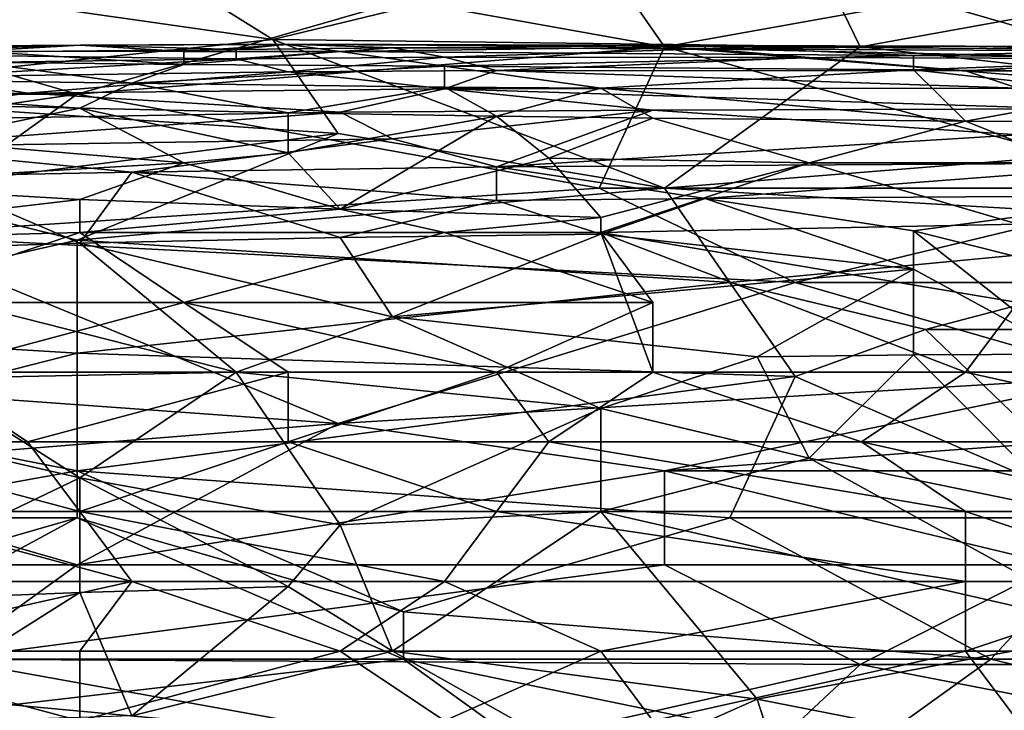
# Model space of a CAD drawing. Extents: x -0.3 to 0.3, y -0.266 to 0.266.
# Tile 336 of 430: x -0.035 to -0.01, y 0.217 to 0.235. Entities that reach past the tile are written whole.
import ezdxf

# ---------------------------------------------------------------- set-up
doc = ezdxf.new("R2010")
doc.units = 0

msp = doc.modelspace()

# ---------------------------------------------------------------- linework, layer by layer
for points in [[(-0.001611, 0.237714, 1.180968), (-0.011543, 0.235326, 1.180498), (-0.003266, 0.232937, 1.179973)], [(-0.014853, 0.237531, 0.716746), (-0.028095, 0.23432, 0.712062), (-0.031405, 0.236393, 0.715185)], [(-0.013198, 0.234132, 0.711548), (-0.028095, 0.23432, 0.712062), (-0.014853, 0.237531, 0.716746)], [(-0.014853, 0.237531, 0.716746), (-0.004922, 0.235637, 0.713624), (-0.013198, 0.234132, 0.711548)], [(-0.024784, 0.235326, 1.180363), (-0.018163, 0.234132, 1.180186), (-0.019819, 0.23652, 1.180652)], [(-0.018163, 0.234132, 1.180186), (-0.011543, 0.235326, 1.180498), (-0.019819, 0.23652, 1.180652)], [(-0.028095, 0.23432, 0.712062), (-0.041337, 0.236216, 0.715185), (-0.031405, 0.236393, 0.715185)], [(-0.041337, 0.236216, 0.715185), (-0.028095, 0.23432, 0.712062), (-0.041337, 0.232937, 0.710528)], [(0.003354, 0.232271, 0.70894), (-0.013198, 0.234132, 0.711548), (-0.004922, 0.235637, 0.713624)], [(-0.049613, 0.232937, 1.179496), (-0.03306, 0.232937, 1.179682), (-0.041337, 0.235326, 1.18017)], [(-0.03306, 0.232937, 1.179682), (-0.024784, 0.235326, 1.180363), (-0.041337, 0.235326, 1.18017)], [(-0.03306, 0.232937, 1.179682), (-0.018163, 0.234132, 1.180186), (-0.024784, 0.235326, 1.180363)], [(-0.003266, 0.232937, 1.179973), (-0.011543, 0.235326, 1.180498), (-0.018163, 0.234132, 1.180186)], [(-0.041337, 0.232937, 0.710528), (-0.028095, 0.23432, 0.712062), (-0.02644, 0.231937, 0.70894)], [(-0.032991, 0.234178, 0.746671), (-0.027706, 0.234191, 0.746671), (-0.027706, 0.234202, 0.745225)], [(-0.032991, 0.234178, 0.745225), (-0.032991, 0.234178, 0.746671), (-0.027706, 0.234202, 0.745225)], [(-0.032991, 0.234178, 0.745225), (-0.027706, 0.234202, 0.745225), (-0.029027, 0.23407, 0.74378)], [(-0.029027, 0.23407, 0.74378), (-0.027706, 0.234202, 0.745225), (-0.025063, 0.234105, 0.74378)], [(-0.013198, 0.234132, 0.711548), (-0.018163, 0.230549, 0.707081), (-0.028095, 0.23432, 0.712062)], [(-0.018163, 0.230549, 0.707081), (-0.02644, 0.231937, 0.70894), (-0.028095, 0.23432, 0.712062)], [(-0.027706, 0.234202, 0.745225), (-0.027706, 0.234191, 0.746671), (-0.017134, 0.234172, 0.745225)], [(-0.027706, 0.234202, 0.745225), (-0.017134, 0.234172, 0.745225), (-0.025063, 0.234105, 0.74378)], [(-0.050169, 0.234056, 0.746671), (-0.035634, 0.234028, 0.748116), (-0.032991, 0.234178, 0.746671)], [(-0.050169, 0.234056, 0.746671), (-0.032991, 0.234178, 0.746671), (-0.032991, 0.234178, 0.745225)], [(-0.046205, 0.234032, 0.745225), (-0.050169, 0.234056, 0.746671), (-0.032991, 0.234178, 0.745225)], [(-0.046205, 0.234032, 0.745225), (-0.032991, 0.234178, 0.745225), (-0.039598, 0.233968, 0.74378)], [(-0.043562, 0.233626, 0.742335), (-0.039598, 0.233968, 0.74378), (-0.029027, 0.233833, 0.742335)], [(-0.039598, 0.233968, 0.74378), (-0.032991, 0.234178, 0.745225), (-0.029027, 0.23407, 0.74378)], [(-0.039598, 0.233968, 0.74378), (-0.029027, 0.23407, 0.74378), (-0.029027, 0.233833, 0.742335)], [(-0.035634, 0.234028, 0.748116), (-0.030348, 0.23402, 0.748116), (-0.032991, 0.234178, 0.746671)], [(-0.035634, 0.234028, 0.748116), (-0.030348, 0.233683, 0.749562), (-0.030348, 0.23402, 0.748116)], [(-0.035634, 0.233743, 0.749562), (-0.030348, 0.233683, 0.749562), (-0.035634, 0.234028, 0.748116)], [(-0.019819, 0.230549, 1.17912), (-0.018163, 0.234132, 1.180186), (-0.03306, 0.232937, 1.179682)], [(-0.032991, 0.234178, 0.746671), (-0.030348, 0.23402, 0.748116), (-0.027706, 0.234191, 0.746671)], [(-0.030348, 0.23402, 0.748116), (-0.026384, 0.234019, 0.748116), (-0.027706, 0.234191, 0.746671)], [(-0.030348, 0.23402, 0.748116), (-0.030348, 0.233683, 0.749562), (-0.026384, 0.234019, 0.748116)], [(-0.030348, 0.233683, 0.749562), (-0.023741, 0.23364, 0.749562), (-0.026384, 0.234019, 0.748116)], [(-0.029027, 0.233833, 0.742335), (-0.025063, 0.234105, 0.74378), (-0.023741, 0.233875, 0.742335)], [(-0.029027, 0.23407, 0.74378), (-0.025063, 0.234105, 0.74378), (-0.029027, 0.233833, 0.742335)], [(-0.027706, 0.234191, 0.746671), (-0.026384, 0.234019, 0.748116), (-0.017134, 0.234143, 0.746671)], [(-0.027706, 0.234191, 0.746671), (-0.017134, 0.234143, 0.746671), (-0.017134, 0.234172, 0.745225)], [(-0.026384, 0.234019, 0.748116), (-0.011849, 0.233912, 0.748116), (-0.017134, 0.234143, 0.746671)], [(-0.026384, 0.234019, 0.748116), (-0.023741, 0.23364, 0.749562), (-0.011849, 0.233912, 0.748116)], [(-0.025063, 0.234105, 0.74378), (-0.017134, 0.234172, 0.745225), (-0.017134, 0.234084, 0.74378)], [(-0.025063, 0.234105, 0.74378), (-0.017134, 0.234084, 0.74378), (-0.023741, 0.233875, 0.742335)], [(-0.023741, 0.233875, 0.742335), (-0.017134, 0.234084, 0.74378), (-0.014491, 0.233865, 0.742335)], [(-0.019819, 0.230549, 1.17912), (-0.004922, 0.230549, 1.179225), (-0.018163, 0.234132, 1.180186)], [(-0.018163, 0.234132, 1.180186), (-0.004922, 0.230549, 1.179225), (-0.003266, 0.232937, 1.179973)], [(-0.013198, 0.234132, 0.711548), (0.003354, 0.232271, 0.70894), (-0.018163, 0.230549, 0.707081)], [(-0.017134, 0.234172, 0.745225), (-0.017134, 0.234143, 0.746671), (-0.010527, 0.234147, 0.745225)], [(-0.017134, 0.234172, 0.745225), (-0.010527, 0.234147, 0.745225), (-0.017134, 0.234084, 0.74378)], [(-0.017134, 0.234084, 0.74378), (-0.010527, 0.234147, 0.745225), (-0.005242, 0.234024, 0.74378)], [(-0.017134, 0.234143, 0.746671), (-0.005242, 0.234054, 0.746671), (-0.010527, 0.234147, 0.745225)], [(-0.017134, 0.234143, 0.746671), (-0.011849, 0.233912, 0.748116), (-0.005242, 0.234054, 0.746671)], [(-0.017134, 0.234084, 0.74378), (-0.005242, 0.234024, 0.74378), (-0.005242, 0.233833, 0.742335)], [(-0.014491, 0.233865, 0.742335), (-0.017134, 0.234084, 0.74378), (-0.005242, 0.233833, 0.742335)], [(-0.011849, 0.233912, 0.748116), (-0.00392, 0.23385, 0.748116), (-0.005242, 0.234054, 0.746671)], [(-0.010527, 0.234147, 0.745225), (-0.005242, 0.234054, 0.746671), (0.006651, 0.234083, 0.745225)], [(-0.010527, 0.234147, 0.745225), (0.006651, 0.234083, 0.745225), (-0.005242, 0.234024, 0.74378)], [(-0.046205, 0.233418, 0.751007), (-0.03167, 0.233215, 0.751007), (-0.035634, 0.233743, 0.749562)], [(-0.043562, 0.233626, 0.742335), (-0.029027, 0.233833, 0.742335), (-0.036955, 0.233374, 0.740889)], [(-0.036955, 0.233374, 0.740889), (-0.029027, 0.233833, 0.742335), (-0.027706, 0.233499, 0.740889)], [(-0.035634, 0.233743, 0.749562), (-0.03167, 0.233215, 0.751007), (-0.030348, 0.233683, 0.749562)], [(-0.029027, 0.233833, 0.742335), (-0.023741, 0.233875, 0.742335), (-0.027706, 0.233499, 0.740889)], [(-0.027706, 0.233499, 0.740889), (-0.023741, 0.233875, 0.742335), (-0.02242, 0.233535, 0.740889)], [(-0.023741, 0.23364, 0.749562), (-0.011849, 0.233549, 0.749562), (-0.011849, 0.233912, 0.748116)], [(-0.023741, 0.233875, 0.742335), (-0.014491, 0.233865, 0.742335), (-0.02242, 0.233535, 0.740889)], [(-0.02242, 0.233535, 0.740889), (-0.014491, 0.233865, 0.742335), (-0.010527, 0.233528, 0.740889)], [(-0.014491, 0.233865, 0.742335), (-0.005242, 0.233833, 0.742335), (-0.010527, 0.233528, 0.740889)], [(-0.011849, 0.233912, 0.748116), (-0.011849, 0.233549, 0.749562), (-0.00392, 0.23385, 0.748116)], [(-0.011849, 0.233549, 0.749562), (-0.002599, 0.233485, 0.749562), (-0.00392, 0.23385, 0.748116)], [(-0.010527, 0.233528, 0.740889), (-0.005242, 0.233833, 0.742335), (-0.001277, 0.233519, 0.740889)], [(-0.027706, 0.233499, 0.740889), (-0.034313, 0.232959, 0.739475), (-0.036955, 0.233374, 0.740889)], [(-0.034313, 0.232959, 0.739475), (-0.027706, 0.233499, 0.740889), (-0.023741, 0.233065, 0.739444)], [(-0.030348, 0.233683, 0.749562), (-0.03167, 0.233215, 0.751007), (-0.023741, 0.23364, 0.749562)], [(-0.03167, 0.233215, 0.751007), (-0.023741, 0.233114, 0.751007), (-0.023741, 0.23364, 0.749562)], [(-0.027706, 0.233499, 0.740889), (-0.02242, 0.233535, 0.740889), (-0.023741, 0.233065, 0.739444)], [(-0.023741, 0.233114, 0.751007), (-0.019777, 0.233083, 0.751007), (-0.023741, 0.23364, 0.749562)], [(-0.023741, 0.23364, 0.749562), (-0.019777, 0.233083, 0.751007), (-0.011849, 0.233549, 0.749562)], [(-0.023741, 0.233065, 0.739444), (-0.02242, 0.233535, 0.740889), (-0.009206, 0.233086, 0.739444)], [(-0.02242, 0.233535, 0.740889), (-0.010527, 0.233528, 0.740889), (-0.009206, 0.233086, 0.739444)], [(-0.019777, 0.233083, 0.751007), (-0.010527, 0.232247, 0.752452), (-0.011849, 0.233549, 0.749562)], [(-0.011849, 0.233549, 0.749562), (-0.006563, 0.23297, 0.751007), (-0.002599, 0.233485, 0.749562)], [(-0.011849, 0.233549, 0.749562), (-0.010527, 0.232247, 0.752452), (-0.006563, 0.23297, 0.751007)], [(-0.010527, 0.233528, 0.740889), (-0.001277, 0.233519, 0.740889), (-0.009206, 0.233086, 0.739444)], [(-0.03167, 0.233215, 0.751007), (-0.046205, 0.233418, 0.751007), (-0.032991, 0.232578, 0.752452)], [(-0.032991, 0.232578, 0.752452), (-0.046205, 0.233418, 0.751007), (-0.04092, 0.23277, 0.752452)], [(-0.034313, 0.232959, 0.739475), (-0.04092, 0.232817, 0.739444), (-0.036955, 0.233374, 0.740889)], [(-0.027706, 0.232459, 0.752452), (-0.03167, 0.233215, 0.751007), (-0.032991, 0.232578, 0.752452)], [(-0.023741, 0.233114, 0.751007), (-0.03167, 0.233215, 0.751007), (-0.027706, 0.232459, 0.752452)], [(-0.04092, 0.232817, 0.739444), (-0.034313, 0.232959, 0.739475), (-0.039598, 0.232248, 0.737998)], [(-0.039598, 0.232248, 0.737998), (-0.034313, 0.232959, 0.739475), (-0.026384, 0.232476, 0.737998)], [(-0.034313, 0.232959, 0.739475), (-0.023741, 0.233065, 0.739444), (-0.026384, 0.232476, 0.737998)], [(-0.02242, 0.232379, 0.752452), (-0.023741, 0.233114, 0.751007), (-0.027706, 0.232459, 0.752452)], [(-0.018456, 0.232526, 0.737998), (-0.026384, 0.232476, 0.737998), (-0.023741, 0.233065, 0.739444)], [(-0.023741, 0.233114, 0.751007), (-0.02242, 0.232379, 0.752452), (-0.019777, 0.233083, 0.751007)], [(-0.023741, 0.233065, 0.739444), (-0.009206, 0.233086, 0.739444), (-0.007884, 0.232563, 0.737998)], [(-0.018456, 0.232526, 0.737998), (-0.023741, 0.233065, 0.739444), (-0.007884, 0.232563, 0.737998)], [(-0.02242, 0.232379, 0.752452), (-0.018456, 0.232324, 0.752452), (-0.019777, 0.233083, 0.751007)], [(-0.010527, 0.232247, 0.752452), (-0.019777, 0.233083, 0.751007), (-0.018456, 0.232324, 0.752452)], [(-0.010527, 0.232247, 0.752452), (0.002687, 0.232174, 0.752452), (-0.006563, 0.23297, 0.751007)], [(-0.057889, 0.229355, 1.178228), (-0.03306, 0.232937, 1.179682), (-0.049613, 0.232937, 1.179496)], [(-0.038026, 0.229355, 1.178441), (-0.03306, 0.232937, 1.179682), (-0.057889, 0.229355, 1.178228)], [(-0.041337, 0.232937, 0.710528), (-0.02644, 0.231937, 0.70894), (-0.038026, 0.230462, 0.707379)], [(-0.04092, 0.23277, 0.752452), (-0.036955, 0.231749, 0.753898), (-0.032991, 0.232578, 0.752452)], [(-0.03306, 0.232937, 1.179682), (-0.038026, 0.229355, 1.178441), (-0.019819, 0.230549, 1.17912)], [(-0.039598, 0.232248, 0.737998), (-0.026384, 0.232476, 0.737998), (-0.038277, 0.2316, 0.736553)], [(-0.038277, 0.2316, 0.736553), (-0.026384, 0.232476, 0.737998), (-0.025063, 0.231803, 0.736553)], [(-0.036955, 0.231749, 0.753898), (-0.030348, 0.23119, 0.754271), (-0.032991, 0.232578, 0.752452)], [(-0.030348, 0.23119, 0.754271), (-0.027706, 0.231443, 0.753898), (-0.032991, 0.232578, 0.752452)], [(-0.032991, 0.232578, 0.752452), (-0.027706, 0.231443, 0.753898), (-0.027706, 0.232459, 0.752452)], [(-0.027706, 0.231443, 0.753898), (-0.02242, 0.232379, 0.752452), (-0.027706, 0.232459, 0.752452)], [(-0.026384, 0.232476, 0.737998), (-0.018456, 0.232526, 0.737998), (-0.025063, 0.231803, 0.736553)], [(-0.018456, 0.232526, 0.737998), (-0.02242, 0.231087, 0.735108), (-0.025063, 0.231803, 0.736553)], [(-0.009206, 0.231905, 0.736553), (-0.02242, 0.231087, 0.735108), (-0.018456, 0.232526, 0.737998)], [(-0.018456, 0.232526, 0.737998), (-0.007884, 0.232563, 0.737998), (-0.009206, 0.231905, 0.736553)], [(-0.027706, 0.231443, 0.753898), (-0.026384, 0.230014, 0.755343), (-0.02242, 0.232379, 0.752452)], [(-0.02242, 0.232379, 0.752452), (-0.026384, 0.230014, 0.755343), (-0.021098, 0.231313, 0.753898)], [(-0.02242, 0.232379, 0.752452), (-0.021098, 0.231313, 0.753898), (-0.018456, 0.232324, 0.752452)], [(-0.021098, 0.231313, 0.753898), (-0.014491, 0.23119, 0.753958), (-0.018456, 0.232324, 0.752452)], [(-0.018456, 0.232324, 0.752452), (-0.014491, 0.23119, 0.753958), (-0.010527, 0.232247, 0.752452)], [(-0.018163, 0.230549, 0.707081), (0.003354, 0.232271, 0.70894), (-0.001611, 0.229581, 0.705817)], [(-0.014491, 0.23119, 0.753958), (-0.007884, 0.23119, 0.753851), (-0.010527, 0.232247, 0.752452)], [(-0.010527, 0.232247, 0.752452), (-0.007884, 0.23119, 0.753851), (0.002687, 0.232174, 0.752452)], [(-0.036955, 0.231749, 0.753898), (-0.039598, 0.230649, 0.755343), (-0.030348, 0.23119, 0.754271)], [(-0.025063, 0.231803, 0.736553), (-0.03167, 0.230959, 0.735108), (-0.038277, 0.2316, 0.736553)], [(-0.03306, 0.229232, 0.705817), (-0.038026, 0.230462, 0.707379), (-0.02644, 0.231937, 0.70894)], [(-0.03306, 0.229232, 0.705817), (-0.02644, 0.231937, 0.70894), (-0.018163, 0.230549, 0.707081)], [(-0.02242, 0.231087, 0.735108), (-0.03167, 0.230959, 0.735108), (-0.025063, 0.231803, 0.736553)], [(-0.005242, 0.23119, 0.735146), (-0.02242, 0.231087, 0.735108), (-0.009206, 0.231905, 0.736553)], [(-0.03167, 0.230959, 0.735108), (-0.036955, 0.230854, 0.735108), (-0.038277, 0.2316, 0.736553)], [(-0.030348, 0.23119, 0.754271), (-0.026384, 0.230014, 0.755343), (-0.027706, 0.231443, 0.753898)], [(-0.026384, 0.230014, 0.755343), (-0.019777, 0.229808, 0.755343), (-0.021098, 0.231313, 0.753898)], [(-0.014491, 0.23119, 0.753958), (-0.021098, 0.231313, 0.753898), (-0.019777, 0.229808, 0.755343)], [(-0.030348, 0.23119, 0.754271), (-0.039598, 0.230649, 0.755343), (-0.032991, 0.23026, 0.755343)], [(-0.036955, 0.230854, 0.735108), (-0.03167, 0.230959, 0.735108), (-0.032991, 0.229152, 0.732217)], [(-0.026384, 0.230014, 0.755343), (-0.030348, 0.23119, 0.754271), (-0.032991, 0.23026, 0.755343)], [(-0.032991, 0.229152, 0.732217), (-0.03167, 0.230959, 0.735108), (-0.026384, 0.229299, 0.732217)], [(-0.03167, 0.230959, 0.735108), (-0.02242, 0.231087, 0.735108), (-0.02242, 0.230237, 0.733662)], [(-0.026384, 0.229299, 0.732217), (-0.03167, 0.230959, 0.735108), (-0.02242, 0.230237, 0.733662)], [(-0.02242, 0.231087, 0.735108), (-0.005242, 0.23119, 0.735146), (-0.017134, 0.230287, 0.733662)], [(-0.02242, 0.230237, 0.733662), (-0.02242, 0.231087, 0.735108), (-0.017134, 0.230287, 0.733662)], [(-0.019777, 0.229421, 0.755653), (-0.009206, 0.229632, 0.755343), (-0.014491, 0.23119, 0.753958)], [(-0.019777, 0.229808, 0.755343), (-0.019777, 0.229421, 0.755653), (-0.014491, 0.23119, 0.753958)], [(-0.017134, 0.230287, 0.733662), (-0.005242, 0.23119, 0.735146), (-0.005242, 0.230363, 0.733662)], [(-0.007884, 0.23119, 0.753851), (-0.014491, 0.23119, 0.753958), (-0.009206, 0.229632, 0.755343)], [(-0.04092, 0.2289, 0.732217), (-0.036955, 0.230854, 0.735108), (-0.032991, 0.229152, 0.732217)], [(-0.03306, 0.229232, 0.705817), (-0.042992, 0.226966, 0.703576), (-0.038026, 0.230462, 0.707379)], [(-0.039598, 0.230649, 0.755343), (-0.042241, 0.229182, 0.756789), (-0.032991, 0.23026, 0.755343)], [(-0.038026, 0.229355, 1.178441), (-0.014853, 0.22816, 1.178277), (-0.019819, 0.230549, 1.17912)], [(-0.016508, 0.22816, 0.704345), (-0.03306, 0.229232, 0.705817), (-0.018163, 0.230549, 0.707081)], [(-0.014853, 0.22816, 1.178277), (-0.004922, 0.230549, 1.179225), (-0.019819, 0.230549, 1.17912)], [(-0.016508, 0.22816, 0.704345), (-0.018163, 0.230549, 0.707081), (-0.001611, 0.229581, 0.705817)], [(-0.003266, 0.22816, 1.178348), (-0.004922, 0.230549, 1.179225), (-0.014853, 0.22816, 1.178277)], [(-0.042241, 0.229182, 0.756789), (-0.032991, 0.229421, 0.756054), (-0.032991, 0.23026, 0.755343)], [(-0.032991, 0.23026, 0.755343), (-0.032991, 0.229421, 0.756054), (-0.026384, 0.230014, 0.755343)], [(-0.019777, 0.229384, 0.732217), (-0.026384, 0.229299, 0.732217), (-0.02242, 0.230237, 0.733662)], [(-0.017134, 0.230287, 0.733662), (-0.019777, 0.229384, 0.732217), (-0.02242, 0.230237, 0.733662)], [(-0.011849, 0.228496, 0.730772), (-0.019777, 0.229384, 0.732217), (-0.017134, 0.230287, 0.733662)], [(-0.017134, 0.230287, 0.733662), (-0.005242, 0.230363, 0.733662), (-0.011849, 0.229464, 0.732217)], [(-0.011849, 0.229464, 0.732217), (-0.011849, 0.228496, 0.730772), (-0.017134, 0.230287, 0.733662)], [(-0.00392, 0.227476, 0.729326), (-0.011849, 0.229464, 0.732217), (-0.005242, 0.230363, 0.733662)], [(-0.032991, 0.229421, 0.756054), (-0.023741, 0.229421, 0.755747), (-0.026384, 0.230014, 0.755343)], [(-0.026384, 0.230014, 0.755343), (-0.023741, 0.229421, 0.755747), (-0.019777, 0.229808, 0.755343)], [(-0.023741, 0.229421, 0.755747), (-0.019777, 0.229421, 0.755653), (-0.019777, 0.229808, 0.755343)], [(-0.019777, 0.229421, 0.755653), (-0.009206, 0.227652, 0.7566), (-0.009206, 0.229632, 0.755343)], [(-0.011543, 0.226966, 0.703032), (-0.016508, 0.22816, 0.704345), (-0.001611, 0.229581, 0.705817)], [(-0.007884, 0.226337, 0.727881), (-0.011849, 0.229464, 0.732217), (-0.00392, 0.227476, 0.729326)], [(-0.011849, 0.228496, 0.730772), (-0.011849, 0.229464, 0.732217), (-0.007884, 0.226337, 0.727881)], [(-0.011543, 0.226966, 0.703032), (-0.001611, 0.229581, 0.705817), (0.000044, 0.226966, 0.703006)], [(-0.02644, 0.224578, 1.176416), (-0.038026, 0.229355, 1.178441), (-0.042992, 0.225772, 1.176804)], [(-0.03306, 0.229232, 0.705817), (-0.03306, 0.226365, 0.702695), (-0.042992, 0.226966, 0.703576)], [(-0.032991, 0.229421, 0.756054), (-0.042241, 0.229182, 0.756789), (-0.038277, 0.227652, 0.757513)], [(-0.030348, 0.227652, 0.757092), (-0.032991, 0.229421, 0.756054), (-0.038277, 0.227652, 0.757513)], [(-0.038026, 0.229355, 1.178441), (-0.02644, 0.224578, 1.176416), (-0.014853, 0.22816, 1.178277)], [(-0.03306, 0.226365, 0.702695), (-0.03306, 0.229232, 0.705817), (-0.016508, 0.22816, 0.704345)], [(-0.032991, 0.229421, 0.756054), (-0.030348, 0.227652, 0.757092), (-0.023741, 0.229421, 0.755747)], [(-0.032991, 0.229152, 0.732217), (-0.026384, 0.229299, 0.732217), (-0.025063, 0.227282, 0.729326)], [(-0.030348, 0.227652, 0.757092), (-0.018456, 0.227652, 0.756749), (-0.023741, 0.229421, 0.755747)], [(-0.019777, 0.229384, 0.732217), (-0.025063, 0.227282, 0.729326), (-0.026384, 0.229299, 0.732217)], [(-0.011849, 0.228496, 0.730772), (-0.025063, 0.227282, 0.729326), (-0.019777, 0.229384, 0.732217)], [(-0.019777, 0.229421, 0.755653), (-0.023741, 0.229421, 0.755747), (-0.018456, 0.227652, 0.756749)], [(-0.009206, 0.227652, 0.7566), (-0.019777, 0.229421, 0.755653), (-0.010527, 0.225883, 0.757324)], [(-0.010527, 0.225883, 0.757324), (-0.019777, 0.229421, 0.755653), (-0.018456, 0.225883, 0.75748)], [(-0.019777, 0.229421, 0.755653), (-0.018456, 0.227652, 0.756749), (-0.018456, 0.225883, 0.75748)], [(-0.029027, 0.225883, 0.727741), (-0.04092, 0.2289, 0.732217), (-0.032991, 0.229152, 0.732217)], [(-0.025063, 0.227282, 0.729326), (-0.029027, 0.225883, 0.727741), (-0.032991, 0.229152, 0.732217)], [(-0.036955, 0.225725, 0.727881), (-0.04092, 0.2289, 0.732217), (-0.029027, 0.225883, 0.727741)], [(-0.015813, 0.226268, 0.727881), (-0.025063, 0.227282, 0.729326), (-0.011849, 0.228496, 0.730772)], [(-0.011849, 0.226323, 0.727881), (-0.015813, 0.226268, 0.727881), (-0.011849, 0.228496, 0.730772)], [(-0.011849, 0.226323, 0.727881), (-0.011849, 0.228496, 0.730772), (-0.007884, 0.226337, 0.727881)], [(-0.03306, 0.226365, 0.702695), (-0.016508, 0.22816, 0.704345), (-0.014853, 0.225772, 0.701833)], [(-0.02644, 0.224578, 1.176416), (-0.006577, 0.225772, 1.177246), (-0.014853, 0.22816, 1.178277)], [(-0.011543, 0.226966, 0.703032), (-0.014853, 0.225772, 0.701833), (-0.016508, 0.22816, 0.704345)], [(-0.014853, 0.22816, 1.178277), (-0.006577, 0.225772, 1.177246), (-0.003266, 0.22816, 1.178348)], [(-0.030348, 0.227652, 0.757092), (-0.038277, 0.227652, 0.757513), (-0.036955, 0.225883, 0.758268)], [(-0.036955, 0.225883, 0.758268), (-0.027706, 0.225883, 0.757771), (-0.030348, 0.227652, 0.757092)], [(-0.02242, 0.225883, 0.757577), (-0.018456, 0.227652, 0.756749), (-0.030348, 0.227652, 0.757092)], [(-0.027706, 0.225883, 0.757771), (-0.02242, 0.225883, 0.757577), (-0.030348, 0.227652, 0.757092)], [(-0.02242, 0.225883, 0.757577), (-0.018456, 0.225883, 0.75748), (-0.018456, 0.227652, 0.756749)], [(-0.005242, 0.225883, 0.757266), (-0.009206, 0.227652, 0.7566), (-0.010527, 0.225883, 0.757324)], [(-0.029027, 0.225883, 0.727741), (-0.025063, 0.227282, 0.729326), (-0.019777, 0.224957, 0.726435)], [(-0.015813, 0.226268, 0.727881), (-0.019777, 0.224957, 0.726435), (-0.025063, 0.227282, 0.729326)], [(-0.03306, 0.226365, 0.702695), (-0.039681, 0.224671, 0.701134), (-0.042992, 0.226966, 0.703576)], [(-0.014853, 0.225772, 0.701833), (-0.011543, 0.226966, 0.703032), (-0.006577, 0.222189, 0.698366)], [(0.000044, 0.226966, 0.703006), (-0.006577, 0.222189, 0.698366), (-0.011543, 0.226966, 0.703032)], [(-0.03306, 0.226365, 0.702695), (-0.03306, 0.223383, 0.699731), (-0.039681, 0.224671, 0.701134)], [(-0.03306, 0.223383, 0.699731), (-0.03306, 0.226365, 0.702695), (-0.014853, 0.225772, 0.701833)], [(-0.019777, 0.224957, 0.726435), (-0.015813, 0.226268, 0.727881), (-0.014491, 0.223703, 0.72499)], [(-0.015813, 0.226268, 0.727881), (-0.011849, 0.226323, 0.727881), (-0.014491, 0.223703, 0.72499)], [(-0.014491, 0.223703, 0.72499), (-0.011849, 0.226323, 0.727881), (-0.007884, 0.222349, 0.723545)], [(-0.007884, 0.222349, 0.723545), (-0.011849, 0.226323, 0.727881), (-0.007884, 0.226337, 0.727881)], [(-0.041337, 0.223383, 1.175545), (-0.02644, 0.224578, 1.176416), (-0.042992, 0.225772, 1.176804)], [(-0.034313, 0.224114, 0.758538), (-0.036955, 0.225883, 0.758268), (-0.039598, 0.224114, 0.758932)], [(-0.029027, 0.225883, 0.727741), (-0.032991, 0.223206, 0.72499), (-0.036955, 0.225725, 0.727881)], [(-0.034313, 0.224114, 0.758538), (-0.027706, 0.225883, 0.757771), (-0.036955, 0.225883, 0.758268)], [(-0.036955, 0.224114, 0.726091), (-0.036955, 0.225725, 0.727881), (-0.032991, 0.223206, 0.72499)], [(-0.027706, 0.224114, 0.758206), (-0.027706, 0.225883, 0.757771), (-0.034313, 0.224114, 0.758538)], [(-0.016508, 0.222189, 0.698397), (-0.03306, 0.223383, 0.699731), (-0.014853, 0.225772, 0.701833)], [(-0.032991, 0.223206, 0.72499), (-0.029027, 0.225883, 0.727741), (-0.026384, 0.222011, 0.723545)], [(-0.029027, 0.225883, 0.727741), (-0.019777, 0.224957, 0.726435), (-0.026384, 0.222011, 0.723545)], [(-0.027706, 0.224114, 0.758206), (-0.021098, 0.224114, 0.757977), (-0.02242, 0.225883, 0.757577)], [(-0.027706, 0.224114, 0.758206), (-0.02242, 0.225883, 0.757577), (-0.027706, 0.225883, 0.757771)], [(-0.018163, 0.223383, 1.175864), (-0.006577, 0.225772, 1.177246), (-0.02644, 0.224578, 1.176416)], [(-0.021098, 0.224114, 0.757977), (-0.018456, 0.225883, 0.75748), (-0.02242, 0.225883, 0.757577)], [(-0.021098, 0.224114, 0.757977), (-0.01317, 0.224114, 0.757797), (-0.018456, 0.225883, 0.75748)], [(-0.01317, 0.224114, 0.757797), (-0.010527, 0.225883, 0.757324), (-0.018456, 0.225883, 0.75748)], [(-0.018163, 0.223383, 1.175864), (-0.001611, 0.224578, 1.176616), (-0.006577, 0.225772, 1.177246)], [(-0.016508, 0.222189, 0.698397), (-0.014853, 0.225772, 0.701833), (-0.006577, 0.222189, 0.698366)], [(-0.01317, 0.224114, 0.757797), (-0.002599, 0.224114, 0.757662), (-0.010527, 0.225883, 0.757324)], [(-0.002599, 0.224114, 0.757662), (-0.005242, 0.225883, 0.757266), (-0.010527, 0.225883, 0.757324)], [(-0.026384, 0.222011, 0.723545), (-0.019777, 0.224957, 0.726435), (-0.019777, 0.222345, 0.723726)], [(-0.019777, 0.224957, 0.726435), (-0.014491, 0.223703, 0.72499), (-0.019777, 0.222345, 0.723726)], [(-0.02644, 0.224578, 1.176416), (-0.041337, 0.223383, 1.175545), (-0.03306, 0.220995, 1.174205)], [(-0.039681, 0.222189, 0.698747), (-0.039681, 0.224671, 0.701134), (-0.03306, 0.223383, 0.699731)], [(-0.018163, 0.223383, 1.175864), (-0.02644, 0.224578, 1.176416), (-0.03306, 0.220995, 1.174205)], [(-0.008232, 0.223383, 1.175907), (-0.001611, 0.224578, 1.176616), (-0.018163, 0.223383, 1.175864)], [(-0.032991, 0.222345, 0.758659), (-0.034313, 0.224114, 0.758538), (-0.039598, 0.224114, 0.758932)], [(-0.038277, 0.222345, 0.759064), (-0.032991, 0.222345, 0.758659), (-0.039598, 0.224114, 0.758932)], [(-0.036955, 0.224114, 0.726091), (-0.032991, 0.223206, 0.72499), (-0.039598, 0.220028, 0.722099)], [(-0.032991, 0.222345, 0.758659), (-0.027706, 0.224114, 0.758206), (-0.034313, 0.224114, 0.758538)], [(-0.027706, 0.224114, 0.758206), (-0.032991, 0.222345, 0.758659), (-0.02242, 0.222345, 0.758169)], [(-0.02242, 0.222345, 0.758169), (-0.021098, 0.224114, 0.757977), (-0.027706, 0.224114, 0.758206)], [(-0.02242, 0.222345, 0.758169), (-0.010527, 0.222345, 0.757887), (-0.021098, 0.224114, 0.757977)], [(-0.010527, 0.222345, 0.757887), (-0.01317, 0.224114, 0.757797), (-0.021098, 0.224114, 0.757977)], [(-0.005242, 0.222345, 0.757827), (-0.002599, 0.224114, 0.757662), (-0.01317, 0.224114, 0.757797)], [(-0.010527, 0.222345, 0.757887), (-0.005242, 0.222345, 0.757827), (-0.01317, 0.224114, 0.757797)], [(-0.006563, 0.219331, 0.720654), (-0.019777, 0.222345, 0.723726), (-0.014491, 0.223703, 0.72499)], [(-0.007884, 0.222349, 0.723545), (-0.006563, 0.219331, 0.720654), (-0.014491, 0.223703, 0.72499)], [(-0.056233, 0.220995, 1.17392), (-0.03306, 0.220995, 1.174205), (-0.041337, 0.223383, 1.175545)], [(-0.03306, 0.222189, 0.69861), (-0.039681, 0.222189, 0.698747), (-0.03306, 0.223383, 0.699731)], [(-0.018163, 0.220995, 1.174378), (-0.018163, 0.223383, 1.175864), (-0.03306, 0.220995, 1.174205)], [(-0.016508, 0.222189, 0.698397), (-0.024784, 0.2198, 0.696497), (-0.03306, 0.223383, 0.699731)], [(-0.03306, 0.222189, 0.69861), (-0.03306, 0.223383, 0.699731), (-0.024784, 0.2198, 0.696497)], [(-0.008232, 0.223383, 1.175907), (-0.018163, 0.223383, 1.175864), (-0.008232, 0.220995, 1.174423)], [(-0.008232, 0.220995, 1.174423), (-0.018163, 0.223383, 1.175864), (-0.018163, 0.220995, 1.174378)], [(-0.032991, 0.223206, 0.72499), (-0.032991, 0.220294, 0.722099), (-0.039598, 0.220028, 0.722099)], [(-0.026384, 0.222011, 0.723545), (-0.027706, 0.220444, 0.722099), (-0.032991, 0.223206, 0.72499)], [(-0.032991, 0.220294, 0.722099), (-0.032991, 0.223206, 0.72499), (-0.027706, 0.220444, 0.722099)], [(-0.044884, 0.220576, 0.759648), (-0.03167, 0.220576, 0.758543), (-0.038277, 0.222345, 0.759064)], [(-0.03167, 0.220576, 0.758543), (-0.032991, 0.222345, 0.758659), (-0.038277, 0.222345, 0.759064)], [(-0.023741, 0.220576, 0.758179), (-0.02242, 0.222345, 0.758169), (-0.032991, 0.222345, 0.758659)], [(-0.03167, 0.220576, 0.758543), (-0.023741, 0.220576, 0.758179), (-0.032991, 0.222345, 0.758659)], [(-0.019777, 0.222345, 0.723726), (-0.025063, 0.218807, 0.720492), (-0.026384, 0.222011, 0.723545)], [(-0.015813, 0.217588, 0.719208), (-0.025063, 0.218807, 0.720492), (-0.019777, 0.222345, 0.723726)], [(-0.023741, 0.220576, 0.758179), (-0.010527, 0.220576, 0.757827), (-0.02242, 0.222345, 0.758169)], [(-0.010527, 0.220576, 0.757827), (-0.010527, 0.222345, 0.757887), (-0.02242, 0.222345, 0.758169)], [(-0.015813, 0.217588, 0.719208), (-0.019777, 0.222345, 0.723726), (-0.006563, 0.219331, 0.720654)], [(-0.005242, 0.220576, 0.75775), (-0.005242, 0.222345, 0.757827), (-0.010527, 0.222345, 0.757887)], [(-0.010527, 0.220576, 0.757827), (-0.005242, 0.220576, 0.75775), (-0.010527, 0.222345, 0.757887)], [(-0.041337, 0.2198, 0.696706), (-0.039681, 0.222189, 0.698747), (-0.03306, 0.222189, 0.69861)], [(-0.041337, 0.2198, 0.696706), (-0.03306, 0.222189, 0.69861), (-0.039681, 0.218606, 0.69577)], [(-0.039681, 0.218606, 0.69577), (-0.03306, 0.222189, 0.69861), (-0.024784, 0.218606, 0.695594)], [(-0.03306, 0.222189, 0.69861), (-0.024784, 0.2198, 0.696497), (-0.024784, 0.218606, 0.695594)], [(-0.027706, 0.220444, 0.722099), (-0.026384, 0.222011, 0.723545), (-0.025063, 0.218807, 0.720492)], [(-0.009887, 0.218606, 0.695457), (-0.024784, 0.2198, 0.696497), (-0.016508, 0.222189, 0.698397)], [(-0.006577, 0.222189, 0.698366), (-0.009887, 0.218606, 0.695457), (-0.016508, 0.222189, 0.698397)], [(-0.001611, 0.218606, 0.695423), (-0.009887, 0.218606, 0.695457), (-0.006577, 0.222189, 0.698366)], [(-0.056233, 0.220995, 1.17392), (-0.036371, 0.218606, 1.172523), (-0.03306, 0.220995, 1.174205)], [(-0.036371, 0.218606, 1.172523), (-0.013198, 0.21847, 1.172621), (-0.018163, 0.220995, 1.174378)], [(-0.036371, 0.218606, 1.172523), (-0.018163, 0.220995, 1.174378), (-0.03306, 0.220995, 1.174205)], [(-0.013198, 0.21847, 1.172621), (-0.008232, 0.220995, 1.174423), (-0.018163, 0.220995, 1.174378)], [(-0.013198, 0.21847, 1.172621), (-0.001611, 0.218468, 1.172621), (-0.008232, 0.220995, 1.174423)], [(-0.039598, 0.218807, 0.758964), (-0.03167, 0.220576, 0.758543), (-0.044884, 0.220576, 0.759648)], [(-0.039598, 0.218807, 0.758964), (-0.032991, 0.218807, 0.75843), (-0.03167, 0.220576, 0.758543)], [(-0.032991, 0.218807, 0.75843), (-0.026384, 0.218807, 0.758079), (-0.03167, 0.220576, 0.758543)], [(-0.03167, 0.220576, 0.758543), (-0.026384, 0.218807, 0.758079), (-0.023741, 0.220576, 0.758179)], [(-0.026384, 0.218807, 0.758079), (-0.019777, 0.218807, 0.75782), (-0.023741, 0.220576, 0.758179)], [(-0.019777, 0.218807, 0.75782), (-0.010527, 0.220576, 0.757827), (-0.023741, 0.220576, 0.758179)], [(-0.019777, 0.218807, 0.75782), (-0.010527, 0.218807, 0.757574), (-0.010527, 0.220576, 0.757827)], [(-0.010527, 0.218807, 0.757574), (-0.00392, 0.218807, 0.757499), (-0.005242, 0.220576, 0.75775)], [(-0.010527, 0.218807, 0.757574), (-0.005242, 0.220576, 0.75775), (-0.010527, 0.220576, 0.757827)], [(-0.039598, 0.220028, 0.722099), (-0.032991, 0.220294, 0.722099), (-0.038277, 0.216953, 0.719208)], [(-0.038277, 0.216953, 0.719208), (-0.032991, 0.220294, 0.722099), (-0.03167, 0.217168, 0.719208)], [(-0.027706, 0.220444, 0.722099), (-0.03167, 0.217168, 0.719208), (-0.032991, 0.220294, 0.722099)], [(-0.03167, 0.217168, 0.719208), (-0.027706, 0.220444, 0.722099), (-0.025063, 0.218807, 0.720492)], [(-0.024784, 0.218606, 0.695594), (-0.024784, 0.2198, 0.696497), (-0.009887, 0.218606, 0.695457)], [(-0.015813, 0.217588, 0.719208), (-0.006563, 0.219331, 0.720654), (-0.007884, 0.216032, 0.717763)], [(-0.032991, 0.217038, 0.758115), (-0.032991, 0.218807, 0.75843), (-0.039598, 0.218807, 0.758964)], [(-0.036955, 0.215269, 0.758005), (-0.032991, 0.217038, 0.758115), (-0.039598, 0.218807, 0.758964)], [(-0.032991, 0.217038, 0.758115), (-0.023741, 0.217038, 0.757591), (-0.026384, 0.218807, 0.758079)], [(-0.032991, 0.218807, 0.75843), (-0.032991, 0.217038, 0.758115), (-0.026384, 0.218807, 0.758079)], [(-0.03167, 0.217168, 0.719208), (-0.025063, 0.218807, 0.720492), (-0.019777, 0.215832, 0.717763)], [(-0.023741, 0.217038, 0.757591), (-0.019777, 0.218807, 0.75782), (-0.026384, 0.218807, 0.758079)], [(-0.025063, 0.218807, 0.720492), (-0.015813, 0.217588, 0.719208), (-0.019777, 0.215832, 0.717763)], [(-0.023741, 0.217038, 0.757591), (-0.018456, 0.217038, 0.757387), (-0.019777, 0.218807, 0.75782)], [(-0.018456, 0.217038, 0.757387), (-0.010527, 0.218807, 0.757574), (-0.019777, 0.218807, 0.75782)], [(-0.018456, 0.217038, 0.757387), (-0.007884, 0.215269, 0.756701), (-0.010527, 0.218807, 0.757574)], [(-0.007884, 0.215269, 0.756701), (-0.00392, 0.218807, 0.757499), (-0.010527, 0.218807, 0.757574)], [(-0.041337, 0.216218, 1.170664), (-0.023129, 0.216218, 1.170811), (-0.036371, 0.218606, 1.172523)], [(-0.039681, 0.218606, 0.69577), (-0.024784, 0.218606, 0.695594), (-0.034716, 0.217443, 0.694889)], [(-0.036371, 0.218606, 1.172523), (-0.023129, 0.216218, 1.170811), (-0.013198, 0.21847, 1.172621)], [(-0.034716, 0.217443, 0.694889), (-0.024784, 0.218606, 0.695594), (-0.021474, 0.216218, 0.693964)], [(-0.024784, 0.218606, 0.695594), (-0.009887, 0.218606, 0.695457), (-0.013198, 0.216218, 0.693917)], [(-0.021474, 0.216218, 0.693964), (-0.024784, 0.218606, 0.695594), (-0.013198, 0.216218, 0.693917)], [(-0.023129, 0.216218, 1.170811), (-0.018163, 0.213829, 1.168808), (-0.013198, 0.21847, 1.172621)], [(-0.001611, 0.216218, 1.170852), (-0.013198, 0.21847, 1.172621), (-0.018163, 0.213829, 1.168808)], [(-0.013198, 0.216218, 0.693917), (-0.009887, 0.218606, 0.695457), (0.000044, 0.216218, 0.69387)], [(-0.013198, 0.21847, 1.172621), (-0.001611, 0.216218, 1.170852), (-0.001611, 0.218468, 1.172621)], [(0.000044, 0.216218, 0.69387), (-0.009887, 0.218606, 0.695457), (-0.001611, 0.218606, 0.695423)], [(-0.015813, 0.217588, 0.719208), (-0.014491, 0.2135, 0.715731), (-0.019777, 0.215832, 0.717763)], [(-0.015813, 0.217588, 0.719208), (-0.007884, 0.216032, 0.717763), (-0.014491, 0.2135, 0.715731)], [(-0.042992, 0.215023, 0.693596), (-0.034716, 0.217443, 0.694889), (-0.021474, 0.216218, 0.693964)]]:
    msp.add_3dface(points)

doc.saveas('drawing.dxf')
